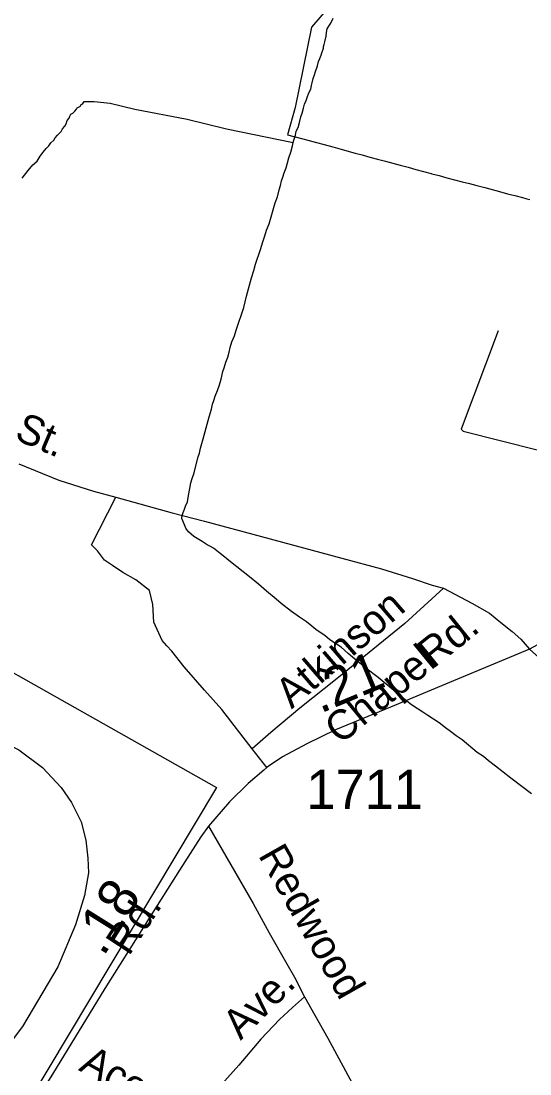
# Model space of a CAD drawing. Extents: x 2206922 to 2357709, y 510027 to 673830.
# Drawn here: x 2315643 to 2317266, y 587470 to 590828 of the extents above; entities that cross this region are included whole.
import ezdxf

# ---------------------------------------------------------------- set-up
doc = ezdxf.new("R2010")
doc.units = 0
for name, color, linetype in [('Exist Boundary Land Use Reservation Military US Department of Defense', 7, 'Continuous'), ('Exist Boundary Political City Limit New', 7, 'Continuous'), ('Exist Hydrographic Misc Water Feature', 7, 'Continuous'), ('Exist Road Non-System Type 51', 7, 'Continuous'), ('Exist Road Non-System Type 51 Label', 7, 'Continuous'), ('Exist Road Primary US Attributed', 7, 'Continuous'), ('Exist Road Primary US Label', 7, 'Continuous'), ('Exist Road Secondary Mileage Hundredths English Label', 7, 'Continuous'), ('Exist Road Secondary Type 51 Attributed', 7, 'Continuous'), ('Exist Road Secondary Type 51 Label', 7, 'Continuous'), ('Exist Road Secondary Type 51 Number Label', 7, 'Continuous'), ('Map Preparation Boundary City Limit Buffer Line', 7, 'Continuous')]:
    doc.layers.add(name, color=color, linetype=linetype)

msp = doc.modelspace()

# ---------------------------------------------------------------- linework, layer by layer
at = {"layer": 'Exist Boundary Land Use Reservation Military US Department of Defense'}
msp.add_line((2313732.6, 589813.1), (2316266.1, 588383.9), dxfattribs=at)
msp.add_lwpolyline([(2316266.1, 588383.9), (2315121, 586471.4), (2314859.6, 586259.1)], dxfattribs=at)
at = {"layer": 'Exist Boundary Political City Limit New'}
msp.add_lwpolyline([(2316661, 590917), (2316569.5, 590809), (2316516.5, 590553.2), (2316492.2, 590466), (2316536.8, 590454), (2316561.8, 590447.2), (2316585.2, 590440.8), (2316609.2, 590434.4), (2316636.8, 590426.9), (2316659.5, 590420.8), (2316708.2, 590407.6), (2316730.8, 590401.5), (2316755.5, 590394.8), (2316779.5, 590388.4), (2316804.5, 590381.6), (2316828.2, 590375.1), (2316851.8, 590368.8), (2316877, 590362), (2316901.8, 590355.3), (2316926.2, 590348.7), (2316950.2, 590342.2), (2316953, 590341.4), (2316975.8, 590335.4), (2317001, 590328.8), (2317025, 590322.4), (2317049.2, 590316.1), (2317072.5, 590309.9), (2317096.5, 590303.6), (2317121.5, 590297.1), (2317145.5, 590290.8), (2317168.2, 590284.8), (2317194.5, 590277.8), (2317217, 590271.9), (2317241.5, 590265.4), (2317256, 590261.6), (2317265.8, 590259)], dxfattribs=at)
at = {"layer": 'Exist Hydrographic Misc Water Feature'}
for points in [[(2316510.3, 590440.8), (2316512.6, 590448.6), (2316518.3, 590464.7), (2316520.3, 590477), (2316526.1, 590488.7), (2316532, 590508.9), (2316535.5, 590522.9), (2316539.6, 590534.9), (2316543.5, 590550.9), (2316547.2, 590562.9), (2316551.5, 590574.9), (2316554.8, 590584.9), (2316560.9, 590599), (2316566.9, 590611.1), (2316568.7, 590623.4), (2316570.6, 590631.2), (2316574.7, 590645.2), (2316578.4, 590657.2), (2316582.1, 590667.2), (2316588, 590685.3), (2316591.7, 590699.4), (2316595.8, 590709.3), (2316599.7, 590719.3), (2316601.5, 590727.5), (2316605.4, 590735.5), (2316607.3, 590741.7), (2316607.3, 590747.7), (2316609.1, 590753.6), (2316611, 590761.8), (2316615.3, 590779.8), (2316616.9, 590791.7), (2316618.8, 590803.6), (2316624.3, 590811.7), (2316630.3, 590821.7), (2316638, 590838)], [(2315646.2, 590327.5), (2315665.9, 590351.7), (2315680, 590369.9), (2315694, 590382), (2315703.4, 590398), (2315713.5, 590410.3), (2315723.1, 590422.2), (2315731.3, 590430.2), (2315737.2, 590440.3), (2315747.1, 590448.6), (2315751, 590456.5), (2315758.8, 590464.7), (2315770.5, 590476.7), (2315774.8, 590484.5), (2315782.6, 590492.7), (2315786.5, 590500.6), (2315790.2, 590511), (2315796.3, 590519), (2315797.9, 590524.8), (2315802, 590531.1), (2315807.8, 590535.1), (2315813.9, 590541.1), (2315819.7, 590547.2), (2315821.5, 590551.3), (2315831.8, 590557.1), (2315833.8, 590561.2), (2315839.6, 590565.2), (2315843.7, 590571.5), (2315859.5, 590571.6), (2315875.5, 590571.6), (2315927.3, 590566.2), (2316005.7, 590547.1), (2316172.2, 590515.2), (2316298.3, 590484.4), (2316510.3, 590440.8)], [(2316406.3, 590099.6), (2316413.9, 590124), (2316419.7, 590143.7), (2316425.8, 590161.9), (2316433.8, 590181.8), (2316448.8, 590234.3), (2316452.9, 590248.3), (2316460.5, 590268.2), (2316466.2, 590290), (2316470.3, 590304.5), (2316473.8, 590318.5), (2316477.7, 590330.5), (2316481.6, 590344.5), (2316487.7, 590360.6), (2316497.2, 590392.4), (2316502.9, 590410.7), (2316508.7, 590430.9), (2316510.3, 590440.8)], [(2317270.6, 588364), (2317204.2, 588413.3), (2317155.8, 588452.6), (2317133.4, 588468.6), (2317117.5, 588482.4), (2317097.2, 588495.9), (2317049, 588535.6), (2317030.7, 588549.3), (2317012.3, 588563), (2316996.3, 588574.8), (2316976.4, 588590.7), (2316958.5, 588602.4), (2316940.1, 588614.1), (2316924.3, 588624.2), (2316906.3, 588635.8), (2316887.8, 588647.9), (2316867.5, 588663.5), (2316831.2, 588692.9), (2316781.2, 588734.5), (2316742.6, 588764.2), (2316728.5, 588776.1), (2316716.6, 588786), (2316700.2, 588799.8), (2316685.8, 588811.3), (2316664.1, 588831.2), (2316645.6, 588842.9), (2316627.8, 588854.9), (2316611.8, 588868.7), (2316599.5, 588876.6), (2316583.1, 588888.4), (2316569.6, 588898.2), (2316553.2, 588912), (2316531, 588927.8), (2316504.8, 588945.6), (2316472.4, 588971.2), (2316456.4, 588984.9), (2316425.8, 589010.6), (2316400.2, 589032.3), (2316371.7, 589056), (2316331.1, 589087.3), (2316321.4, 589095.3), (2316299.3, 589113.2), (2316286.8, 589123.1), (2316277.2, 589130.7), (2316256.9, 589146.8), (2316246.6, 589152.3), (2316236.6, 589158.3), (2316226.5, 589164.3), (2316220.6, 589168.5), (2316204.6, 589178.2), (2316194.1, 589184.1), (2316176.5, 589199.8), (2316170.1, 589207.7), (2316168.1, 589211.6), (2316163.8, 589221.6), (2316155.8, 589241.5), (2316155.8, 589247.5), (2316159.5, 589261.6), (2316163.8, 589271.5), (2316167, 589281.5), (2316173.2, 589295.6), (2316176.9, 589315.7), (2316180.6, 589337.9), (2316184.5, 589355.9), (2316188.6, 589369.9), (2316194.5, 589387.7), (2316198, 589401.8), (2316207.4, 589438.1), (2316211.7, 589450), (2316215.2, 589466.1), (2316223.2, 589496.1), (2316242.5, 589566.2), (2316250.3, 589590.2), (2316253.8, 589606.2), (2316257.5, 589618.3), (2316261.6, 589632.3), (2316269.2, 589650.6), (2316275.3, 589668.7), (2316281.3, 589686.5), (2316286.4, 589710.5), (2316290.7, 589722.8), (2316296.2, 589740.6), (2316301.8, 589756.8), (2316306.1, 589772.8), (2316309.8, 589786.8), (2316315.3, 589805), (2316323.3, 589824.9), (2316329.2, 589843.1), (2316352.8, 589915.4), (2316362.2, 589951.3), (2316377.4, 590009.4), (2316384.8, 590033.4), (2316390.7, 590053.6), (2316406.3, 590099.6)], [(2317164.8, 589840.2), (2317046.5, 589527.1), (2317052.2, 589520.9), (2317292.8, 589459.6)]]:
    msp.add_lwpolyline(points, dxfattribs=at)
at = {"layer": 'Exist Road Non-System Type 51'}
msp.add_line((2316426.3, 588447.4), (2316379.7, 588507.8), dxfattribs=at)
for points in [[(2316379.7, 588507.8), (2316282.6, 588633.3), (2316228, 588694.9), (2316162.7, 588769), (2316123.9, 588818.4), (2316108.1, 588836), (2316092.3, 588853.1), (2316066.6, 588911), (2316063.1, 588967.5), (2316051.9, 589012.2), (2316008.4, 589046.3), (2315967.3, 589069.8), (2315933.9, 589092.1), (2315909.2, 589108.6), (2315886.2, 589139.2), (2315867.4, 589158.1), (2315944.6, 589310.4)], [(2316989.9, 589019.6), (2316866.4, 588906.6), (2316651.3, 588731.9), (2316531.3, 588636.6), (2316439.6, 588559), (2316379.7, 588507.8)], [(2315392.4, 588540.8), (2315471.1, 588548.1), (2315522.3, 588544.6), (2315557.6, 588537.5), (2315594.6, 588525.2), (2315635.7, 588503.7), (2315711.6, 588447.3), (2315770.9, 588384), (2315803.3, 588336.1), (2315834.4, 588274.6), (2315848.9, 588215.6), (2315855.6, 588158.2), (2315857.4, 588112.3), (2315845, 588039.9), (2315816.8, 587946.4), (2315760.4, 587812.3), (2315647.5, 587621.7), (2315531.1, 587470), (2315399.7, 587326.2), (2315273, 587206.5), (2315200.4, 587149.7), (2315142.8, 587100)], [(2316240.3, 588260.8), (2316383.2, 588013.8), (2316434.3, 587920.2), (2316490.8, 587821.4), (2316514.7, 587778.8), (2316547, 587716.2)], [(2316547, 587716.2), (2316508.6, 587681.9), (2316467.2, 587643.7), (2316407.9, 587581.1), (2316336.8, 587498.4), (2316238.6, 587387.4), (2316131.9, 587227.7)], [(2316547, 587716.2), (2316579.3, 587657.6), (2316621.6, 587584.9), (2316698.3, 587441.6), (2316800.3, 587263)]]:
    msp.add_lwpolyline(points, dxfattribs=at)
at = {"layer": 'Exist Road Primary US Attributed'}
for points in [[(2315635.7, 589416.2), (2315763.7, 589363.8), (2315874, 589329.3), (2315944.6, 589310.4), (2316124.2, 589260.3), (2316227.3, 589233), (2316409.2, 589184.5), (2316665.3, 589115.1), (2316792.7, 589081.4), (2316891.2, 589051), (2316953.3, 589029.8), (2316989.9, 589019.6), (2317080.5, 588971.8), (2317136.7, 588939.6), (2317172.6, 588910), (2317208.5, 588881.8), (2317236.6, 588857.6), (2317264.7, 588824.8)], [(2317264.7, 588824.8), (2317468.8, 588643.3), (2317583.1, 588534.7), (2317797.4, 588334.8), (2317995.6, 588145.1), (2318193.9, 587959.7), (2318209.9, 587943.8), (2318251.8, 587914.8)]]:
    msp.add_lwpolyline(points, dxfattribs=at)
at = {"layer": 'Exist Road Secondary Type 51 Attributed'}
for points in [[(2318239.5, 590837.1), (2318106.1, 590588.7), (2317740.8, 589702.7), (2317555, 589260.6), (2317495.7, 589110.7), (2317445.7, 588993.5), (2317422.3, 588948.2), (2317395.8, 588913.9), (2317350.5, 588871.7), (2317264.7, 588824.8)], [(2317264.7, 588824.8), (2316996, 588713.4), (2316820.6, 588640.2), (2316646, 588567.8), (2316554.3, 588523.7), (2316476.7, 588481.4), (2316430.8, 588451.4), (2316426.3, 588447.4), (2316416.7, 588439), (2316367.3, 588396.7), (2316307.4, 588338.4), (2316240.3, 588260.8), (2316216.5, 588226.4), (2316147.8, 588120.5), (2316038.4, 587947.6), (2315909.7, 587742.9), (2315743, 587470.3), (2315541.1, 587150)]]:
    msp.add_lwpolyline(points, dxfattribs=at)
at = {"layer": 'Map Preparation Boundary City Limit Buffer Line'}
msp.add_lwpolyline([(2316661, 590917), (2316569.5, 590809), (2316516.5, 590553.2), (2316492.2, 590466), (2316536.8, 590454), (2316561.8, 590447.2), (2316585.2, 590440.8), (2316609.2, 590434.4), (2316636.8, 590426.9), (2316659.5, 590420.8), (2316708.2, 590407.6), (2316730.8, 590401.5), (2316755.5, 590394.8), (2316779.5, 590388.4), (2316804.5, 590381.6), (2316828.2, 590375.1), (2316851.8, 590368.8), (2316877, 590362), (2316901.8, 590355.3), (2316926.2, 590348.7), (2316950.2, 590342.2), (2316953, 590341.4), (2316975.8, 590335.4), (2317001, 590328.8), (2317025, 590322.4), (2317049.2, 590316.1), (2317072.5, 590309.9), (2317096.5, 590303.6), (2317121.5, 590297.1), (2317145.5, 590290.8), (2317168.2, 590284.8), (2317194.5, 590277.8), (2317217, 590271.9), (2317241.5, 590265.4), (2317256, 590261.6), (2317265.8, 590259)], dxfattribs=at)

# ---------------------------------------------------------------- texts
at = {"layer": 'Exist Road Non-System Type 51 Label'}
for s, rotation, p in [('Atkinson', 40.773, (2316505.6, 588632.6)), ('Rd.', 38.8307, (2316956.9, 588761.3)), ('Chapel', 39.4534, (2316660.9, 588518.7))]:
    msp.add_text(s, height=95, rotation=rotation, dxfattribs=at).set_placement(p)
at = {"layer": 'Exist Road Primary US Label'}
msp.add_text('St.', height=95, rotation=336.8229, dxfattribs=at).set_placement((2315617.9, 589496.1))
at = {"layer": 'Exist Road Secondary Mileage Hundredths English Label'}
for s, rotation, p in [('.21', 22.502, (2316596.9, 588619.4)), ('.18', 57.9667, (2315905.6, 587842.3))]:
    msp.add_text(s, height=125, rotation=rotation, dxfattribs=at).set_placement(p)
at = {"layer": 'Exist Road Secondary Type 51 Label'}
for s, rotation, p in [('Redwood', 299.5043, (2316397.4, 588168.1)), ('Rd.', 56.708, (2315986.6, 587843.8)), ('Ave.', 44.7622, (2316343, 587575.6)), ('Acorn', 330.9604, (2315823.5, 587483.4))]:
    msp.add_text(s, height=95, rotation=rotation, dxfattribs=at).set_placement(p)
at = {"layer": 'Exist Road Secondary Type 51 Number Label'}
msp.add_text('1711', height=125, dxfattribs=at).set_placement((2316552.8, 588315.4))

doc.saveas('drawing.dxf')
